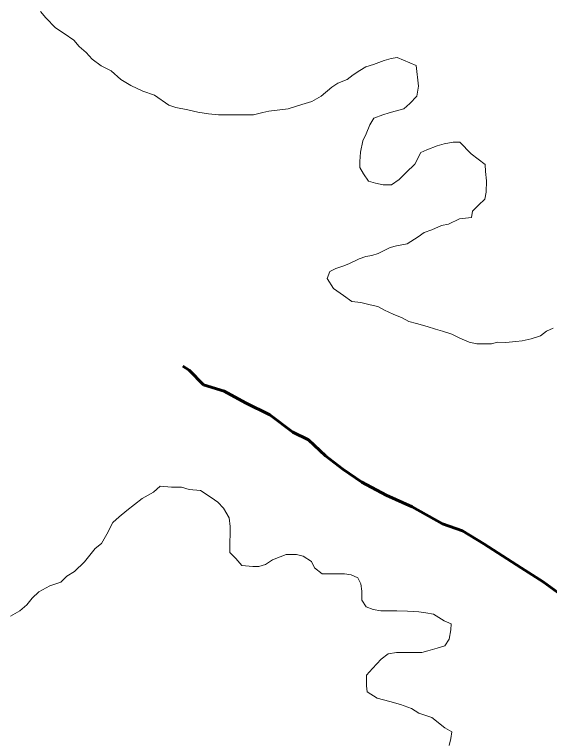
# Model space of a CAD drawing. Extents: x 553962 to 842807, y 8883888 to 9032388.
# Drawn here: x 803787 to 803962, y 9015333.4 to 9015571.2 of the extents above; entities that cross this region are included whole.
import ezdxf

# ---------------------------------------------------------------- set-up
doc = ezdxf.new("R2010")
doc.units = 0
doc.header["$LTSCALE"] = 200
doc.linetypes.add('LONG_DASH_SHORT_DASH', pattern=[9.9, 6, -1.2, 1.5, -1.2])
doc.layers.add('1', color=7, linetype='Continuous', lineweight=13)

msp = doc.modelspace()

# ---------------------------------------------------------------- linework, layer by layer
at = {"layer": '1'}
for points in [[(803918.4, 9015554.5), (803912.2, 9015557.1), (803910.2, 9015556.8), (803907.9, 9015556.1), (803904.4, 9015554.8), (803901.9, 9015554.1), (803899.9, 9015552.9), (803897.8, 9015551.4), (803895.8, 9015549.9), (803892.8, 9015548.7), (803890.8, 9015547.4), (803887.3, 9015544.5), (803884.3, 9015542.7), (803881, 9015541.7), (803876.5, 9015540.3), (803870.2, 9015539.6), (803868.2, 9015539.1), (803865.2, 9015538.3), (803861.7, 9015538.4), (803858.7, 9015538.4), (803855.7, 9015538.4), (803853.7, 9015538.4), (803850.5, 9015538.7), (803847, 9015539.2), (803843.7, 9015540), (803839.8, 9015540.8), (803837.5, 9015541.5), (803832.8, 9015544.8), (803829, 9015546.1), (803825, 9015547.9), (803821.8, 9015549.9), (803818.6, 9015552.7), (803815.3, 9015554.4), (803812.4, 9015556.5), (803810.4, 9015558.7), (803808.1, 9015560.7), (803806.4, 9015562.8), (803803.2, 9015565), (803800.4, 9015566.8), (803797.2, 9015570.1), (803795.5, 9015572.1)], [(803918.4, 9015554.5), (803912.2, 9015557.1), (803910.2, 9015556.8), (803907.9, 9015556.1), (803904.4, 9015554.8), (803901.9, 9015554.1), (803899.9, 9015552.9), (803897.8, 9015551.4), (803895.8, 9015549.9), (803892.8, 9015548.7), (803890.8, 9015547.4), (803887.3, 9015544.5), (803884.3, 9015542.7), (803881, 9015541.7), (803876.5, 9015540.3), (803870.2, 9015539.6), (803868.2, 9015539.1), (803865.2, 9015538.3), (803861.7, 9015538.4), (803858.7, 9015538.4), (803855.7, 9015538.4), (803853.7, 9015538.4), (803850.5, 9015538.7), (803847, 9015539.2), (803843.7, 9015540), (803839.8, 9015540.8), (803837.5, 9015541.5), (803832.8, 9015544.8), (803829, 9015546.1), (803825, 9015547.9), (803821.8, 9015549.9), (803818.6, 9015552.7), (803815.3, 9015554.4), (803812.4, 9015556.5), (803810.4, 9015558.7), (803808.1, 9015560.7), (803806.4, 9015562.8), (803803.2, 9015565), (803800.4, 9015566.8), (803797.2, 9015570.1), (803795.5, 9015572.1)], [(803918.4, 9015554.5), (803912.2, 9015557.1), (803910.2, 9015556.8), (803907.9, 9015556.1), (803904.4, 9015554.8), (803901.9, 9015554.1), (803899.9, 9015552.9), (803897.8, 9015551.4), (803895.8, 9015549.9), (803892.8, 9015548.7), (803890.8, 9015547.4), (803887.3, 9015544.5), (803884.3, 9015542.7), (803881, 9015541.7), (803876.5, 9015540.3), (803870.2, 9015539.6), (803868.2, 9015539.1), (803865.2, 9015538.3), (803861.7, 9015538.4), (803858.7, 9015538.4), (803855.7, 9015538.4), (803853.7, 9015538.4), (803850.5, 9015538.7), (803847, 9015539.2), (803843.7, 9015540), (803839.8, 9015540.8), (803837.5, 9015541.5), (803832.8, 9015544.8), (803829, 9015546.1), (803825, 9015547.9), (803821.8, 9015549.9), (803818.6, 9015552.7), (803815.3, 9015554.4), (803812.4, 9015556.5), (803810.4, 9015558.7), (803808.1, 9015560.7), (803806.4, 9015562.8), (803803.2, 9015565), (803800.4, 9015566.8), (803797.2, 9015570.1), (803795.5, 9015572.1)], [(803963.2, 9015468.6), (803961, 9015467.6), (803959, 9015466.1), (803956, 9015465.1), (803953, 9015464.4), (803951, 9015464.2), (803947.7, 9015463.9), (803945, 9015464), (803943, 9015463.5), (803940.2, 9015463.5), (803938.2, 9015463.5), (803935.7, 9015464), (803932.7, 9015465.3), (803930, 9015466.6), (803927, 9015467.6), (803924.7, 9015468.3), (803922, 9015469.1), (803918.5, 9015470.1), (803916, 9015470.7), (803913.8, 9015471.9), (803910.8, 9015473.2), (803908, 9015474.5), (803905.8, 9015475.7), (803903.3, 9015476.2), (803900.3, 9015477), (803897.3, 9015477.3), (803894.6, 9015479.3), (803891.3, 9015481.6), (803889.3, 9015484.8), (803890.1, 9015487.1), (803892.1, 9015488.1), (803894.4, 9015488.8), (803896.4, 9015489.6), (803899.7, 9015491.3), (803901.9, 9015492), (803903.9, 9015492.3), (803905.9, 9015493), (803907.9, 9015494), (803909.9, 9015495), (803911.9, 9015495.5), (803915.4, 9015496.2), (803919, 9015498.4), (803921, 9015499.9), (803923.5, 9015500.7), (803926.7, 9015502.1), (803929, 9015502.6), (803932.5, 9015504.3), (803936.5, 9015504.8), (803936.8, 9015506.8), (803938.8, 9015508.8), (803940.8, 9015510.8), (803941.3, 9015513.1), (803941.4, 9015516.8), (803941.1, 9015519.8), (803940.9, 9015522.1), (803938.7, 9015523.8), (803936.4, 9015525.6), (803932.7, 9015529.4), (803930.5, 9015529.4), (803927.5, 9015528.9), (803925.2, 9015528.2), (803921.9, 9015526.9), (803919.9, 9015526), (803917.9, 9015522.2), (803915.1, 9015519.5), (803912.8, 9015517.2), (803910.3, 9015515.5), (803907.6, 9015515.5), (803905.1, 9015516), (803902.8, 9015516.6), (803901.1, 9015519.1), (803899.9, 9015521.1), (803899.9, 9015523.1), (803900.2, 9015526.1), (803900.9, 9015529.8), (803902, 9015532.1), (803903.2, 9015535.1), (803904.5, 9015537.3), (803907.5, 9015538.3), (803909.5, 9015539), (803911.5, 9015539.5), (803914.3, 9015540.3), (803916.3, 9015542), (803918.6, 9015544.5), (803919.1, 9015547.7), (803918.4, 9015554.5)], [(803963.2, 9015468.6), (803961, 9015467.6), (803959, 9015466.1), (803956, 9015465.1), (803953, 9015464.4), (803951, 9015464.2), (803947.7, 9015463.9), (803945, 9015464), (803943, 9015463.5), (803940.2, 9015463.5), (803938.2, 9015463.5), (803935.7, 9015464), (803932.7, 9015465.3), (803930, 9015466.6), (803927, 9015467.6), (803924.7, 9015468.3), (803922, 9015469.1), (803918.5, 9015470.1), (803916, 9015470.7), (803913.8, 9015471.9), (803910.8, 9015473.2), (803908, 9015474.5), (803905.8, 9015475.7), (803903.3, 9015476.2), (803900.3, 9015477), (803897.3, 9015477.3), (803894.6, 9015479.3), (803891.3, 9015481.6), (803889.3, 9015484.8), (803890.1, 9015487.1), (803892.1, 9015488.1), (803894.4, 9015488.8), (803896.4, 9015489.6), (803899.7, 9015491.3), (803901.9, 9015492), (803903.9, 9015492.3), (803905.9, 9015493), (803907.9, 9015494), (803909.9, 9015495), (803911.9, 9015495.5), (803915.4, 9015496.2), (803919, 9015498.4), (803921, 9015499.9), (803923.5, 9015500.7), (803926.7, 9015502.1), (803929, 9015502.6), (803932.5, 9015504.3), (803936.5, 9015504.8), (803936.8, 9015506.8), (803938.8, 9015508.8), (803940.8, 9015510.8), (803941.3, 9015513.1), (803941.4, 9015516.8), (803941.1, 9015519.8), (803940.9, 9015522.1), (803938.7, 9015523.8), (803936.4, 9015525.6), (803932.7, 9015529.4), (803930.5, 9015529.4), (803927.5, 9015528.9), (803925.2, 9015528.2), (803921.9, 9015526.9), (803919.9, 9015526), (803917.9, 9015522.2), (803915.1, 9015519.5), (803912.8, 9015517.2), (803910.3, 9015515.5), (803907.6, 9015515.5), (803905.1, 9015516), (803902.8, 9015516.6), (803901.1, 9015519.1), (803899.9, 9015521.1), (803899.9, 9015523.1), (803900.2, 9015526.1), (803900.9, 9015529.8), (803902, 9015532.1), (803903.2, 9015535.1), (803904.5, 9015537.3), (803907.5, 9015538.3), (803909.5, 9015539), (803911.5, 9015539.5), (803914.3, 9015540.3), (803916.3, 9015542), (803918.6, 9015544.5), (803919.1, 9015547.7), (803918.4, 9015554.5)], [(803963.2, 9015468.6), (803961, 9015467.6), (803959, 9015466.1), (803956, 9015465.1), (803953, 9015464.4), (803951, 9015464.2), (803947.7, 9015463.9), (803945, 9015464), (803943, 9015463.5), (803940.2, 9015463.5), (803938.2, 9015463.5), (803935.7, 9015464), (803932.7, 9015465.3), (803930, 9015466.6), (803927, 9015467.6), (803924.7, 9015468.3), (803922, 9015469.1), (803918.5, 9015470.1), (803916, 9015470.7), (803913.8, 9015471.9), (803910.8, 9015473.2), (803908, 9015474.5), (803905.8, 9015475.7), (803903.3, 9015476.2), (803900.3, 9015477), (803897.3, 9015477.3), (803894.6, 9015479.3), (803891.3, 9015481.6), (803889.3, 9015484.8), (803890.1, 9015487.1), (803892.1, 9015488.1), (803894.4, 9015488.8), (803896.4, 9015489.6), (803899.7, 9015491.3), (803901.9, 9015492), (803903.9, 9015492.3), (803905.9, 9015493), (803907.9, 9015494), (803909.9, 9015495), (803911.9, 9015495.5), (803915.4, 9015496.2), (803919, 9015498.4), (803921, 9015499.9), (803923.5, 9015500.7), (803926.7, 9015502.1), (803929, 9015502.6), (803932.5, 9015504.3), (803936.5, 9015504.8), (803936.8, 9015506.8), (803938.8, 9015508.8), (803940.8, 9015510.8), (803941.3, 9015513.1), (803941.4, 9015516.8), (803941.1, 9015519.8), (803940.9, 9015522.1), (803938.7, 9015523.8), (803936.4, 9015525.6), (803932.7, 9015529.4), (803930.5, 9015529.4), (803927.5, 9015528.9), (803925.2, 9015528.2), (803921.9, 9015526.9), (803919.9, 9015526), (803917.9, 9015522.2), (803915.1, 9015519.5), (803912.8, 9015517.2), (803910.3, 9015515.5), (803907.6, 9015515.5), (803905.1, 9015516), (803902.8, 9015516.6), (803901.1, 9015519.1), (803899.9, 9015521.1), (803899.9, 9015523.1), (803900.2, 9015526.1), (803900.9, 9015529.8), (803902, 9015532.1), (803903.2, 9015535.1), (803904.5, 9015537.3), (803907.5, 9015538.3), (803909.5, 9015539), (803911.5, 9015539.5), (803914.3, 9015540.3), (803916.3, 9015542), (803918.6, 9015544.5), (803919.1, 9015547.7), (803918.4, 9015554.5)], [(803785.7, 9015374.4), (803788.7, 9015376.1), (803791, 9015378.1), (803792.8, 9015380.3), (803795, 9015382.3), (803798.5, 9015384.3), (803802.1, 9015385.5), (803804.1, 9015387.5), (803806.6, 9015389), (803809.9, 9015392.2), (803813.4, 9015396.5), (803815.4, 9015398.2), (803817.2, 9015401.2), (803819.2, 9015405), (803821.2, 9015406.9), (803823.7, 9015408.9), (803828.8, 9015412.9), (803832.5, 9015414.9), (803834.6, 9015416.9), (803838.3, 9015416.6), (803841.6, 9015416.6), (803844.1, 9015415.8), (803847.8, 9015415.5), (803851.3, 9015413.2), (803853.5, 9015411.7), (803855.3, 9015409.7), (803857.2, 9015406.5), (803857.5, 9015403.7), (803857.5, 9015401.4), (803857.4, 9015398.4), (803857.4, 9015395.2), (803859.4, 9015393.2), (803861.4, 9015390.9), (803864.9, 9015390.6), (803866.9, 9015390.6), (803869.1, 9015391.3), (803871.4, 9015392.8), (803873.9, 9015393.8), (803875.9, 9015394.6), (803879.2, 9015394.5), (803881.4, 9015394), (803884.1, 9015392.3), (803885.1, 9015390.2), (803887.6, 9015388.2), (803889.9, 9015388.2), (803892.9, 9015388.2), (803894.9, 9015388.2), (803897.1, 9015387.9), (803899.3, 9015386.9), (803900.3, 9015384.9), (803900.6, 9015382.6), (803900.6, 9015379.6), (803902, 9015377.4), (803904.3, 9015376.6), (803906.8, 9015376.1), (803908.8, 9015376.1), (803912, 9015376.1), (803915.5, 9015376), (803919.3, 9015375.8), (803921.5, 9015375.5), (803924, 9015375), (803927.5, 9015372.9), (803929.8, 9015371.9), (803929.7, 9015369.9), (803929.2, 9015366.9), (803927.7, 9015364.7), (803925.2, 9015363.9), (803922.2, 9015363), (803920.2, 9015362.5), (803917.4, 9015362.5), (803914.2, 9015362.5), (803911.9, 9015362.5), (803909.2, 9015362.1), (803906.9, 9015360.3), (803904.1, 9015357.3), (803902.1, 9015355.1), (803902.1, 9015351.6), (803902.3, 9015349.6), (803905.6, 9015347.6), (803909.8, 9015346.5), (803913.3, 9015345.5), (803916.8, 9015344.2), (803919.3, 9015342.7), (803923.5, 9015341.2), (803927.7, 9015337.9), (803930, 9015336.6), (803929.7, 9015334.4), (803929.2, 9015332.1)], [(803785.7, 9015374.4), (803788.7, 9015376.1), (803791, 9015378.1), (803792.8, 9015380.3), (803795, 9015382.3), (803798.5, 9015384.3), (803802.1, 9015385.5), (803804.1, 9015387.5), (803806.6, 9015389), (803809.9, 9015392.2), (803813.4, 9015396.5), (803815.4, 9015398.2), (803817.2, 9015401.2), (803819.2, 9015405), (803821.2, 9015406.9), (803823.7, 9015408.9), (803828.8, 9015412.9), (803832.5, 9015414.9), (803834.6, 9015416.9), (803838.3, 9015416.6), (803841.6, 9015416.6), (803844.1, 9015415.8), (803847.8, 9015415.5), (803851.3, 9015413.2), (803853.5, 9015411.7), (803855.3, 9015409.7), (803857.2, 9015406.5), (803857.5, 9015403.7), (803857.5, 9015401.4), (803857.4, 9015398.4), (803857.4, 9015395.2), (803859.4, 9015393.2), (803861.4, 9015390.9), (803864.9, 9015390.6), (803866.9, 9015390.6), (803869.1, 9015391.3), (803871.4, 9015392.8), (803873.9, 9015393.8), (803875.9, 9015394.6), (803879.2, 9015394.5), (803881.4, 9015394), (803884.1, 9015392.3), (803885.1, 9015390.2), (803887.6, 9015388.2), (803889.9, 9015388.2), (803892.9, 9015388.2), (803894.9, 9015388.2), (803897.1, 9015387.9), (803899.3, 9015386.9), (803900.3, 9015384.9), (803900.6, 9015382.6), (803900.6, 9015379.6), (803902, 9015377.4), (803904.3, 9015376.6), (803906.8, 9015376.1), (803908.8, 9015376.1), (803912, 9015376.1), (803915.5, 9015376), (803919.3, 9015375.8), (803921.5, 9015375.5), (803924, 9015375), (803927.5, 9015372.9), (803929.8, 9015371.9), (803929.7, 9015369.9), (803929.2, 9015366.9), (803927.7, 9015364.7), (803925.2, 9015363.9), (803922.2, 9015363), (803920.2, 9015362.5), (803917.4, 9015362.5), (803914.2, 9015362.5), (803911.9, 9015362.5), (803909.2, 9015362.1), (803906.9, 9015360.3), (803904.1, 9015357.3), (803902.1, 9015355.1), (803902.1, 9015351.6), (803902.3, 9015349.6), (803905.6, 9015347.6), (803909.8, 9015346.5), (803913.3, 9015345.5), (803916.8, 9015344.2), (803919.3, 9015342.7), (803923.5, 9015341.2), (803927.7, 9015337.9), (803930, 9015336.6), (803929.7, 9015334.4), (803929.2, 9015332.1)]]:
    msp.add_lwpolyline(points, dxfattribs=at)
at = {"layer": '1', "linetype": 'LONG_DASH_SHORT_DASH', "lineweight": 60}
for points in [[(803855.6, 9015448), (803848.8, 9015450), (803844.1, 9015454.8), (803842.1, 9015456.1)], [(803855.6, 9015448), (803848.8, 9015450), (803844.1, 9015454.8), (803842.1, 9015456.1)], [(803965.9, 9015381.3), (803959.9, 9015385.6), (803952.7, 9015390.2), (803940.5, 9015398), (803933.5, 9015402.3), (803927, 9015404.6), (803917.1, 9015410.1), (803908.6, 9015413.9), (803900.6, 9015418.2), (803894.4, 9015422.5), (803888.7, 9015426.8), (803883.2, 9015432.1), (803878, 9015434.6), (803870.5, 9015440.2), (803862.5, 9015444.2), (803855.6, 9015448)], [(803965.9, 9015381.3), (803959.9, 9015385.6), (803952.7, 9015390.2), (803940.5, 9015398), (803933.5, 9015402.3), (803927, 9015404.6), (803917.1, 9015410.1), (803908.6, 9015413.9), (803900.6, 9015418.2), (803894.4, 9015422.5), (803888.7, 9015426.8), (803883.2, 9015432.1), (803878, 9015434.6), (803870.5, 9015440.2), (803862.5, 9015444.2), (803855.6, 9015448)]]:
    msp.add_lwpolyline(points, dxfattribs=at)

doc.saveas('drawing.dxf')
